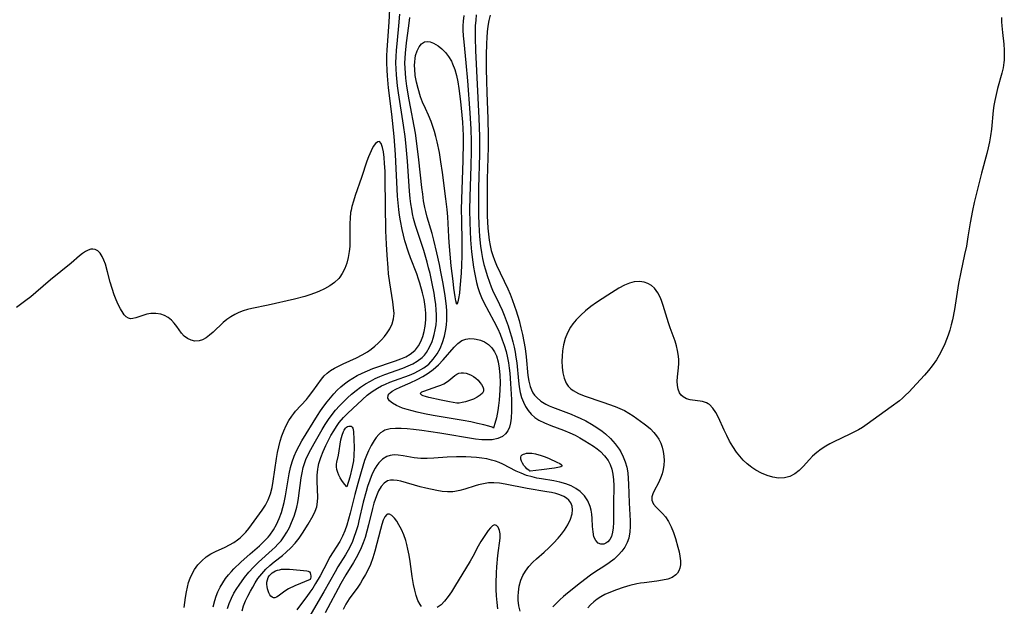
# Model space of a CAD drawing. Header units: inches. Extents: x 1073367 to 1082519, y 1569854 to 1574957.
# Tile 379 of 565: x 1080689 to 1080958, y 1572205 to 1572365. Entities that reach past the tile are written whole.
import ezdxf

# ---------------------------------------------------------------- set-up
doc = ezdxf.new("R2010")
doc.units = ezdxf.units.IN
doc.header["$MEASUREMENT"] = 0
doc.layers.add('CGG_CurvaNivelLidar_v1', color=7, linetype='Continuous', lineweight=30, true_color=0x008008)

msp = doc.modelspace()

# ---------------------------------------------------------------- linework, layer by layer
at = {"layer": 'CGG_CurvaNivelLidar_v1'}
for points in [[(1080742.062, 1572205.181, 74), (1080742.5166, 1572206.9471, 74), (1080742.8935, 1572208.1267, 74), (1080743.3386, 1572209.2742, 74), (1080743.9522, 1572210.5462, 74), (1080744.6667, 1572211.7657, 74), (1080745.4711, 1572212.9317, 74), (1080746.2414, 1572213.905, 74), (1080747.0669, 1572214.8356, 74), (1080747.7395, 1572215.5301, 74), (1080749.6506, 1572217.382, 74), (1080752.1612, 1572219.6689, 74), (1080754.7082, 1572221.8537, 74), (1080755.9255, 1572222.975, 74), (1080757.0514, 1572224.1644, 74), (1080757.531, 1572224.7514, 74), (1080758.505, 1572226.1662, 74), (1080759.3446, 1572227.6792, 74), (1080760.0681, 1572229.2685, 74), (1080760.6859, 1572230.9173, 74), (1080761.1103, 1572232.2869, 74), (1080761.465, 1572233.6828, 74), (1080761.8095, 1572235.4333, 74), (1080762.7581, 1572241.4579, 74), (1080763.1415, 1572243.24, 74), (1080763.5794, 1572244.7726, 74), (1080764.1167, 1572246.2705, 74), (1080764.7538, 1572247.7273, 74), (1080765.4836, 1572249.13, 74), (1080766.2839, 1572250.5015, 74), (1080770.5486, 1572257.3778, 74), (1080771.3736, 1572258.6622, 74), (1080772.2353, 1572259.9173, 74), (1080773.115, 1572261.0906, 74), (1080774.0381, 1572262.2238, 74), (1080774.999, 1572263.3161, 74), (1080775.8989, 1572264.2625, 74), (1080776.8429, 1572265.1575, 74), (1080777.8606, 1572266.0019, 74), (1080778.9296, 1572266.7864, 74), (1080780.1328, 1572267.576, 74), (1080781.3804, 1572268.3012, 74), (1080782.6711, 1572268.9542, 74), (1080784.144, 1572269.5876, 74), (1080785.6502, 1572270.1571, 74), (1080791.7916, 1572272.2517, 74), (1080793.2225, 1572272.8019, 74), (1080794.5732, 1572273.4183, 74), (1080795.8118, 1572274.1335, 74), (1080797.0514, 1572275.1335, 74), (1080797.2233, 1572275.3117, 74), (1080798.0435, 1572276.3734, 74), (1080798.7002, 1572277.5723, 74), (1080799.2167, 1572278.8772, 74), (1080799.6071, 1572280.2628, 74), (1080799.8776, 1572281.7089, 74), (1080800.0373, 1572283.4421, 74), (1080800.0212, 1572285.2593, 74), (1080799.8543, 1572287.1096, 74), (1080799.5669, 1572288.9726, 74), (1080799.1774, 1572290.8365, 74), (1080798.4664, 1572293.4532, 74), (1080798.0924, 1572294.5941, 74), (1080797.5676, 1572296.0329, 74), (1080795.8954, 1572300.3263, 74), (1080795.3342, 1572301.917, 74), (1080794.367, 1572305.0363, 74), (1080793.9567, 1572306.5597, 74), (1080793.5914, 1572308.0929, 74), (1080793.1206, 1572310.4767, 74), (1080792.8747, 1572311.9935, 74), (1080792.6712, 1572313.5168, 74), (1080792.4846, 1572315.35, 74), (1080792.3465, 1572317.1896, 74), (1080791.7829, 1572328.5217, 74), (1080791.421, 1572333.471, 74), (1080790.797, 1572339.5037, 74), (1080789.9184, 1572346.7599, 74), (1080789.5924, 1572349.9805, 74), (1080789.4806, 1572351.5908, 74), (1080789.4152, 1572353.5234, 74), (1080789.4405, 1572355.4726, 74), (1080789.5158, 1572357.0852, 74), (1080790.0981, 1572364.6338, 74), (1080790.557, 1572373.5711, 74)], [(1080745.9402, 1572204.7386, 73.5), (1080746.4138, 1572206.1513, 73.5), (1080747.0278, 1572207.538, 73.5), (1080747.7498, 1572208.8844, 73.5), (1080748.5531, 1572210.1973, 73.5), (1080749.1492, 1572211.0958, 73.5), (1080750.6303, 1572213.1602, 73.5), (1080751.8227, 1572214.6266, 73.5), (1080753.0982, 1572216.0335, 73.5), (1080754.4421, 1572217.3786, 73.5), (1080758.1511, 1572220.7266, 73.5), (1080758.948, 1572221.4736, 73.5), (1080759.7107, 1572222.2464, 73.5), (1080760.5735, 1572223.2381, 73.5), (1080761.36, 1572224.2902, 73.5), (1080762.1535, 1572225.5473, 73.5), (1080762.8559, 1572226.865, 73.5), (1080763.4775, 1572228.2312, 73.5), (1080764.1227, 1572229.9145, 73.5), (1080764.5199, 1572231.1435, 73.5), (1080764.8629, 1572232.3912, 73.5), (1080765.1484, 1572233.655, 73.5), (1080765.3609, 1572234.8412, 73.5), (1080766.0747, 1572240.366, 73.5), (1080766.3157, 1572241.7789, 73.5), (1080766.6329, 1572243.1696, 73.5), (1080766.9607, 1572244.2711, 73.5), (1080767.3545, 1572245.35, 73.5), (1080767.9707, 1572246.7427, 73.5), (1080768.6664, 1572248.1083, 73.5), (1080769.5725, 1572249.7479, 73.5), (1080771.7841, 1572253.5595, 73.5), (1080772.6408, 1572254.9397, 73.5), (1080773.5409, 1572256.2924, 73.5), (1080774.4932, 1572257.6064, 73.5), (1080775.4711, 1572258.8303, 73.5), (1080776.5004, 1572260.0074, 73.5), (1080777.5752, 1572261.1365, 73.5), (1080778.6924, 1572262.2138, 73.5), (1080779.8277, 1572263.2229, 73.5), (1080781.0329, 1572264.2045, 73.5), (1080782.2886, 1572265.1293, 73.5), (1080783.5929, 1572265.9904, 73.5), (1080784.9467, 1572266.7776, 73.5), (1080786.2235, 1572267.423, 73.5), (1080787.533, 1572268.0079, 73.5), (1080788.8654, 1572268.5423, 73.5), (1080793.7803, 1572270.3065, 73.5), (1080795.2083, 1572270.8808, 73.5), (1080796.5143, 1572271.4968, 73.5), (1080797.732, 1572272.2075, 73.5), (1080799.0322, 1572273.2227, 73.5), (1080799.6545, 1572273.8595, 73.5), (1080800.2125, 1572274.5526, 73.5), (1080801.0835, 1572275.9727, 73.5), (1080801.767, 1572277.5275, 73.5), (1080802.0872, 1572278.4718, 73.5), (1080802.3575, 1572279.4432, 73.5), (1080802.6369, 1572280.7366, 73.5), (1080802.8339, 1572282.0594, 73.5), (1080802.9426, 1572283.405, 73.5), (1080802.9578, 1572284.8014, 73.5), (1080802.8912, 1572286.2114, 73.5), (1080802.76, 1572287.6312, 73.5), (1080802.5305, 1572289.3843, 73.5), (1080802.3187, 1572290.7035, 73.5), (1080801.8169, 1572293.3439, 73.5), (1080801.2084, 1572296.0657, 73.5), (1080800.8105, 1572297.643, 73.5), (1080800.3851, 1572299.2132, 73.5), (1080799.4717, 1572302.3304, 73.5), (1080797.2606, 1572309.1954, 73.5), (1080796.7332, 1572311.0979, 73.5), (1080796.4441, 1572312.3484, 73.5), (1080796.2005, 1572313.6082, 73.5), (1080795.971, 1572315.0907, 73.5), (1080795.7893, 1572316.5822, 73.5), (1080795.6065, 1572318.5058, 73.5), (1080795.0267, 1572326.7516, 73.5), (1080794.5807, 1572331.69, 73.5), (1080794.3822, 1572333.4615, 73.5), (1080793.9731, 1572336.5354, 73.5), (1080792.6389, 1572345.3821, 73.5), (1080792.3802, 1572347.2733, 73.5), (1080792.0608, 1572350.234, 73.5), (1080791.9495, 1572351.8735, 73.5), (1080791.9052, 1572353.5126, 73.5), (1080791.9443, 1572355.2288, 73.5), (1080792.0508, 1572356.9458, 73.5), (1080792.304, 1572359.6888, 73.5), (1080792.7211, 1572363.6176, 73.5), (1080792.9822, 1572366.8632, 73.5)], [(1080810.384, 1572366.4422, 73), (1080810.2483, 1572364.9032, 73), (1080810.1933, 1572363.6156, 73), (1080810.1932, 1572362.4897, 73), (1080810.2595, 1572360.9022, 73), (1080810.3817, 1572359.3131, 73), (1080810.9625, 1572353.5329, 73), (1080811.3917, 1572348.6755, 73), (1080812.0616, 1572339.9054, 73), (1080812.3253, 1572335.4555, 73), (1080812.4119, 1572332.1486, 73), (1080812.4054, 1572329.4459, 73), (1080812.3206, 1572325.4854, 73), (1080812.0494, 1572316.9785, 73), (1080811.9992, 1572313.4721, 73), (1080812.0466, 1572309.9668, 73), (1080812.2579, 1572305.3134, 73), (1080812.5214, 1572302.0508, 73), (1080812.8513, 1572299.1993, 73), (1080813.0545, 1572297.7875, 73), (1080813.2941, 1572296.3973, 73), (1080813.5749, 1572295.0195, 73), (1080813.8992, 1572293.6567, 73), (1080814.2846, 1572292.2693, 73), (1080814.7307, 1572290.9061, 73), (1080815.2501, 1572289.573, 73), (1080815.9088, 1572288.1551, 73), (1080818.61, 1572283.1221, 73), (1080819.6512, 1572280.9807, 73), (1080820.2927, 1572279.5269, 73), (1080820.8846, 1572278.0504, 73), (1080821.4162, 1572276.5506, 73), (1080821.9214, 1572274.8593, 73), (1080822.3308, 1572273.1413, 73), (1080822.5879, 1572271.7391, 73), (1080822.7913, 1572270.3253, 73), (1080822.954, 1572268.904, 73), (1080823.1865, 1572266.1282, 73), (1080823.4077, 1572261.6956, 73), (1080823.4432, 1572260.1716, 73), (1080823.4375, 1572258.69, 73), (1080823.3324, 1572256.684, 73), (1080823.1556, 1572255.3862, 73), (1080822.8398, 1572254.193, 73), (1080822.3839, 1572253.2051, 73), (1080821.7679, 1572252.3577, 73), (1080820.9925, 1572251.6824, 73), (1080819.6855, 1572251.0749, 73), (1080818.155, 1572250.769, 73), (1080816.7771, 1572250.6955, 73), (1080815.3219, 1572250.7518, 73), (1080813.6184, 1572250.9396, 73), (1080803.8904, 1572252.5127, 73), (1080798.9486, 1572253.2546, 73), (1080796.6693, 1572253.5508, 73), (1080794.9778, 1572253.723, 73), (1080793.3464, 1572253.825, 73), (1080791.7979, 1572253.8303, 73), (1080790.3614, 1572253.7043, 73), (1080789.6088, 1572253.5568, 73), (1080788.9236, 1572253.3425, 73), (1080788.2991, 1572253.0436, 73), (1080787.7391, 1572252.6489, 73), (1080787.2241, 1572252.1675, 73), (1080786.5624, 1572251.3969, 73), (1080785.9347, 1572250.5165, 73), (1080785.142, 1572249.1976, 73), (1080784.4189, 1572247.7481, 73), (1080783.8758, 1572246.4457, 73), (1080783.3796, 1572245.0838, 73), (1080782.3971, 1572241.9917, 73), (1080781.4957, 1572238.8098, 73), (1080780.7205, 1572235.8569, 73), (1080779.4421, 1572230.6994, 73), (1080779.0098, 1572229.0718, 73), (1080778.5342, 1572227.4788, 73), (1080777.9922, 1572225.9333, 73), (1080777.3568, 1572224.4508, 73), (1080776.6165, 1572223.0611, 73), (1080773.8366, 1572218.6399, 73), (1080773.2154, 1572217.4954, 73), (1080771.2095, 1572213.614, 73), (1080770.0105, 1572211.5189, 73), (1080769.2598, 1572210.3305, 73), (1080768.4699, 1572209.1662, 73), (1080767.6439, 1572208.0297, 73), (1080765.9063, 1572205.7787, 73), (1080764.9123, 1572204.4088, 73)], [(1080813.8278, 1572366.6526, 73.5), (1080813.6513, 1572365.1455, 73.5), (1080813.532, 1572363.6317, 73.5), (1080813.4718, 1572361.9966, 73.5), (1080813.4674, 1572360.3568, 73.5), (1080813.5696, 1572356.8722, 73.5), (1080814.5559, 1572338.4525, 73.5), (1080814.7271, 1572333.5012, 73.5), (1080814.7387, 1572331.7034, 73.5), (1080814.7008, 1572328.5628, 73.5), (1080814.4524, 1572319.4548, 73.5), (1080814.3928, 1572316.1633, 73.5), (1080814.3979, 1572312.1306, 73.5), (1080814.4756, 1572309.4491, 73.5), (1080814.6702, 1572306.1764, 73.5), (1080814.943, 1572303.5394, 73.5), (1080815.1952, 1572301.8365, 73.5), (1080815.5153, 1572300.149, 73.5), (1080815.8789, 1572298.5954, 73.5), (1080816.2982, 1572297.0581, 73.5), (1080816.7648, 1572295.5373, 73.5), (1080817.3861, 1572293.7331, 73.5), (1080817.8848, 1572292.4571, 73.5), (1080818.2809, 1572291.5418, 73.5), (1080820.1358, 1572287.6246, 73.5), (1080820.8332, 1572286.1029, 73.5), (1080821.4284, 1572284.6964, 73.5), (1080822.5169, 1572281.7993, 73.5), (1080823.0084, 1572280.3126, 73.5), (1080823.4539, 1572278.8117, 73.5), (1080823.8134, 1572277.4414, 73.5), (1080824.135, 1572276.0516, 73.5), (1080824.4137, 1572274.6547, 73.5), (1080824.6448, 1572273.2521, 73.5), (1080824.8334, 1572271.78, 73.5), (1080825.3027, 1572266.8323, 73.5), (1080825.5094, 1572265.2362, 73.5), (1080825.7975, 1572263.683, 73.5), (1080826.1672, 1572262.2915, 73.5), (1080826.6582, 1572260.9689, 73.5), (1080827.2561, 1572259.791, 73.5), (1080827.9781, 1572258.7032, 73.5), (1080828.8202, 1572257.719, 73.5), (1080829.784, 1572256.8565, 73.5), (1080830.8446, 1572256.1434, 73.5), (1080832.4168, 1572255.3487, 73.5), (1080834.1032, 1572254.6713, 73.5), (1080837.6277, 1572253.3861, 73.5), (1080839.3678, 1572252.6546, 73.5), (1080840.7447, 1572251.9885, 73.5), (1080842.0932, 1572251.2695, 73.5), (1080843.4112, 1572250.511, 73.5), (1080845.7451, 1572249.0405, 73.5), (1080846.7485, 1572248.3238, 73.5), (1080847.6852, 1572247.5536, 73.5), (1080848.812, 1572246.3966, 73.5), (1080849.7453, 1572245.104, 73.5), (1080850.3289, 1572243.9747, 73.5), (1080850.7632, 1572242.7716, 73.5), (1080851.0775, 1572241.3463, 73.5), (1080851.2439, 1572239.8635, 73.5), (1080851.3035, 1572238.2874, 73.5), (1080851.2181, 1572233.188, 73.5), (1080851.2094, 1572228.169, 73.5), (1080851.131, 1572226.7807, 73.5), (1080850.963, 1572225.5284, 73.5), (1080850.66, 1572224.4218, 73.5), (1080850.2475, 1572223.5959, 73.5), (1080849.7155, 1572222.9474, 73.5), (1080849.1564, 1572222.5401, 73.5), (1080848.5526, 1572222.3165, 73.5), (1080847.7927, 1572222.3113, 73.5), (1080847.0824, 1572222.6026, 73.5), (1080846.392, 1572223.3101, 73.5), (1080845.9101, 1572224.3308, 73.5), (1080845.6521, 1572225.6283, 73.5), (1080845.5432, 1572227.0959, 73.5), (1080845.4307, 1572229.3047, 73.5), (1080845.3261, 1572230.4321, 73.5), (1080845.1534, 1572231.5254, 73.5), (1080844.8754, 1572232.5903, 73.5), (1080844.213, 1572234.089, 73.5), (1080843.2795, 1572235.4548, 73.5), (1080842.1061, 1572236.6478, 73.5), (1080840.9417, 1572237.4928, 73.5), (1080839.6499, 1572238.1897, 73.5), (1080838.2588, 1572238.7434, 73.5), (1080836.6374, 1572239.1969, 73.5), (1080834.9544, 1572239.5358, 73.5), (1080831.5595, 1572240.0926, 73.5), (1080830.311, 1572240.3286, 73.5), (1080829.0747, 1572240.6116, 73.5), (1080827.5434, 1572241.0592, 73.5), (1080826.0549, 1572241.6093, 73.5), (1080824.7005, 1572242.2131, 73.5), (1080821.0705, 1572244.0608, 73.5), (1080820.0333, 1572244.534, 73.5), (1080819.0183, 1572244.9136, 73.5), (1080817.9698, 1572245.2293, 73.5), (1080816.6488, 1572245.5382, 73.5), (1080815.2951, 1572245.7691, 73.5), (1080813.866, 1572245.9337, 73.5), (1080812.4176, 1572246.0383, 73.5), (1080810.9567, 1572246.099, 73.5), (1080808.4584, 1572246.1191, 73.5), (1080805.8509, 1572245.9998, 73.5), (1080802.2346, 1572245.7013, 73.5), (1080800.4678, 1572245.6109, 73.5), (1080798.7385, 1572245.6391, 73.5), (1080796.9239, 1572245.8494, 73.5), (1080793.9148, 1572246.3899, 73.5), (1080792.4804, 1572246.5746, 73.5), (1080791.3987, 1572246.6052, 73.5), (1080790.3683, 1572246.4982, 73.5), (1080789.4072, 1572246.2173, 73.5), (1080788.2273, 1572245.5053, 73.5), (1080787.2084, 1572244.4714, 73.5), (1080786.6969, 1572243.7623, 73.5), (1080786.2285, 1572242.9834, 73.5), (1080785.4637, 1572241.4297, 73.5), (1080784.7849, 1572239.7403, 73.5), (1080784.2002, 1572238.0385, 73.5), (1080783.7684, 1572236.6247, 73.5), (1080782.9935, 1572233.7181, 73.5), (1080781.8145, 1572228.6472, 73.5), (1080781.4792, 1572227.3243, 73.5), (1080781.0124, 1572225.6855, 73.5), (1080780.47, 1572224.0826, 73.5), (1080780.0452, 1572223.022, 73.5), (1080779.5707, 1572221.9863, 73.5), (1080778.8731, 1572220.6632, 73.5), (1080778.1143, 1572219.3724, 73.5), (1080776.0643, 1572216.0695, 73.5), (1080775.2978, 1572214.7428, 73.5), (1080772.2892, 1572209.3304, 73.5), (1080768.195, 1572202.2862, 73.5)], [(1080817.5638, 1572366.5864, 74), (1080817.2432, 1572365.0517, 74), (1080817.0093, 1572363.5834, 74), (1080816.8248, 1572361.979, 74), (1080816.6933, 1572360.4176, 74), (1080816.5973, 1572358.8437, 74), (1080816.4987, 1572355.6721, 74), (1080816.5151, 1572351.8165, 74), (1080816.5784, 1572348.5939, 74), (1080816.6715, 1572345.3723, 74), (1080816.9447, 1572338.3374, 74), (1080817.0574, 1572333.5107, 74), (1080817.0429, 1572330.5197, 74), (1080816.8277, 1572321.8295, 74), (1080816.7726, 1572318.484, 74), (1080816.7613, 1572315.1447, 74), (1080816.8211, 1572311.8144, 74), (1080816.9959, 1572308.4949, 74), (1080817.1456, 1572306.8517, 74), (1080817.3532, 1572305.2245, 74), (1080817.6207, 1572303.6908, 74), (1080817.9197, 1572302.3785, 74), (1080818.3051, 1572301.0293, 74), (1080818.7617, 1572299.7066, 74), (1080819.2868, 1572298.4131, 74), (1080822.3795, 1572291.8964, 74), (1080823.015, 1572290.4521, 74), (1080823.6105, 1572288.987, 74), (1080824.2469, 1572287.2315, 74), (1080824.6792, 1572285.9362, 74), (1080825.4744, 1572283.3156, 74), (1080826.0082, 1572281.3073, 74), (1080826.437, 1572279.426, 74), (1080826.8035, 1572277.5358, 74), (1080827.1114, 1572275.6444, 74), (1080827.4077, 1572273.3462, 74), (1080827.9141, 1572268.2467, 74), (1080828.1581, 1572266.7395, 74), (1080828.5172, 1572265.3135, 74), (1080828.8593, 1572264.3904, 74), (1080829.2633, 1572263.5871, 74), (1080829.7328, 1572262.882, 74), (1080830.2856, 1572262.241, 74), (1080831.449, 1572261.2712, 74), (1080832.8037, 1572260.4591, 74), (1080833.7016, 1572260.018, 74), (1080834.6408, 1572259.6078, 74), (1080839.6663, 1572257.7104, 74), (1080840.8987, 1572257.212, 74), (1080842.119, 1572256.674, 74), (1080843.6904, 1572255.8943, 74), (1080845.2187, 1572255.036, 74), (1080846.6952, 1572254.1034, 74), (1080848.1074, 1572253.0956, 74), (1080849.0388, 1572252.3514, 74), (1080850.449, 1572251.0714, 74), (1080851.7212, 1572249.6903, 74), (1080852.8158, 1572248.1958, 74), (1080853.235, 1572247.4882, 74), (1080853.8976, 1572246.1386, 74), (1080854.4309, 1572244.7273, 74), (1080854.8301, 1572243.2651, 74), (1080855.0979, 1572241.7278, 74), (1080855.2587, 1572240.1577, 74), (1080855.3467, 1572238.6449, 74), (1080855.4815, 1572233.5503, 74), (1080855.7486, 1572228.6069, 74), (1080855.7659, 1572227.0976, 74), (1080855.6787, 1572225.6293, 74), (1080855.3696, 1572223.9616, 74), (1080854.9188, 1572222.7046, 74), (1080854.2992, 1572221.5133, 74), (1080853.5329, 1572220.3931, 74), (1080852.6252, 1572219.3431, 74), (1080851.3871, 1572218.2066, 74), (1080850.0234, 1572217.1722, 74), (1080848.5785, 1572216.2147, 74), (1080846.3911, 1572214.8543, 74), (1080844.9624, 1572213.8734, 74), (1080842.2156, 1572211.7835, 74), (1080838.689, 1572208.9436, 74), (1080837.6064, 1572208.0263, 74), (1080836.5687, 1572207.0947, 74), (1080835.5946, 1572206.1421, 74), (1080834.7266, 1572205.1998, 74)], [(1080749.9899, 1572204.1145, 73), (1080750.3892, 1572205.4705, 73), (1080750.9254, 1572206.803, 73), (1080751.5537, 1572208.1208, 73), (1080752.2357, 1572209.4317, 73), (1080752.8743, 1572210.6067, 73), (1080753.5512, 1572211.7651, 73), (1080754.2912, 1572212.8898, 73), (1080755.32, 1572214.2095, 73), (1080756.4663, 1572215.4466, 73), (1080757.5593, 1572216.4676, 73), (1080758.7062, 1572217.4362, 73), (1080760.935, 1572219.2091, 73), (1080762.0194, 1572220.1249, 73), (1080763.2631, 1572221.3116, 73), (1080764.4194, 1572222.5736, 73), (1080765.4822, 1572223.897, 73), (1080766.4358, 1572225.2504, 73), (1080767.9758, 1572227.7241, 73), (1080769.3394, 1572230.0813, 73), (1080769.8971, 1572231.249, 73), (1080770.301, 1572232.5053, 73), (1080770.5269, 1572233.8213, 73), (1080770.5852, 1572235.0017, 73), (1080770.4322, 1572239.468, 73), (1080770.4434, 1572241.1228, 73), (1080770.5857, 1572242.7696, 73), (1080770.6617, 1572243.2458, 73), (1080770.9011, 1572244.3125, 73), (1080771.4281, 1572245.9442, 73), (1080772.0899, 1572247.5591, 73), (1080772.8326, 1572249.1678, 73), (1080774.1997, 1572251.8845, 73), (1080774.9521, 1572253.2075, 73), (1080775.683, 1572254.3563, 73), (1080776.4711, 1572255.458, 73), (1080777.5725, 1572256.7944, 73), (1080778.7568, 1572258.0305, 73), (1080784.104, 1572262.9003, 73), (1080785.4567, 1572263.9403, 73), (1080786.9179, 1572264.8712, 73), (1080787.9745, 1572265.4359, 73), (1080789.0704, 1572265.9475, 73), (1080790.2637, 1572266.4403, 73), (1080791.4801, 1572266.8981, 73), (1080795.5826, 1572268.3865, 73), (1080796.8578, 1572268.9181, 73), (1080798.0866, 1572269.513, 73), (1080799.5365, 1572270.3802, 73), (1080800.8544, 1572271.399, 73), (1080802.1057, 1572272.695, 73), (1080803.1558, 1572274.1626, 73), (1080803.9494, 1572275.6609, 73), (1080804.5889, 1572277.2559, 73), (1080805.1215, 1572279.0244, 73), (1080805.5089, 1572280.8501, 73), (1080805.6843, 1572282.1097, 73), (1080805.7834, 1572283.3842, 73), (1080805.8033, 1572284.5951, 73), (1080805.762, 1572285.814, 73), (1080805.6557, 1572287.2053, 73), (1080805.3097, 1572290.0035, 73), (1080804.7564, 1572293.3972, 73), (1080804.1748, 1572296.5742, 73), (1080803.7793, 1572298.5894, 73), (1080803.0966, 1572301.7785, 73), (1080802.2766, 1572305.1805, 73), (1080801.7873, 1572306.9821, 73), (1080800.4462, 1572311.4784, 73), (1080800.0465, 1572312.9833, 73), (1080799.7903, 1572314.113, 73), (1080799.4626, 1572315.9023, 73), (1080799.2034, 1572317.7078, 73), (1080798.9892, 1572319.5251, 73), (1080798.1946, 1572327.0612, 73), (1080797.7308, 1572330.8622, 73), (1080797.2129, 1572334.3413, 73), (1080795.5152, 1572343.4994, 73), (1080794.9121, 1572347.1671, 73), (1080794.6264, 1572349.3414, 73), (1080794.4915, 1572350.7281, 73), (1080794.4049, 1572352.1146, 73), (1080794.3777, 1572353.5005, 73), (1080794.4169, 1572354.8585, 73), (1080794.5115, 1572356.2158, 73), (1080794.8264, 1572358.9941, 73), (1080795.4402, 1572363.6324, 73), (1080795.6736, 1572365.9153, 73)], [(1080957.0451, 1572365.8759, 74.5), (1080957.0685, 1572364.7338, 74.5), (1080957.1284, 1572363.5953, 74.5), (1080957.2885, 1572361.8319, 74.5), (1080957.6344, 1572358.635, 74.5), (1080957.7548, 1572357.0437, 74.5), (1080957.7903, 1572355.6607, 74.5), (1080957.7379, 1572354.2842, 74.5), (1080957.6802, 1572353.6696, 74.5), (1080957.4414, 1572352.1397, 74.5), (1080957.1219, 1572350.7328, 74.5), (1080955.937, 1572346.5154, 74.5), (1080955.5309, 1572344.9195, 74.5), (1080955.1903, 1572343.3032, 74.5), (1080954.9678, 1572341.9439, 74.5), (1080954.7915, 1572340.5742, 74.5), (1080954.2909, 1572335.4689, 74.5), (1080954.0402, 1572333.6045, 74.5), (1080953.7521, 1572331.9905, 74.5), (1080953.4068, 1572330.3826, 74.5), (1080953.0177, 1572328.78, 74.5), (1080951.5855, 1572323.4322, 74.5), (1080950.0154, 1572317.2807, 74.5), (1080949.5691, 1572315.4303, 74.5), (1080949.1062, 1572313.3052, 74.5), (1080948.5019, 1572309.9362, 74.5), (1080947.8872, 1572306.1052, 74.5), (1080947.448, 1572303.5819, 74.5), (1080946.9717, 1572301.2686, 74.5), (1080945.9126, 1572296.4772, 74.5), (1080945.3421, 1572293.3694, 74.5), (1080944.1847, 1572286.2417, 74.5), (1080943.644, 1572283.504, 74.5), (1080943.2993, 1572282.0761, 74.5), (1080942.907, 1572280.6643, 74.5), (1080942.464, 1572279.2717, 74.5), (1080942.0309, 1572278.0695, 74.5), (1080941.5568, 1572276.8864, 74.5), (1080940.8574, 1572275.3377, 74.5), (1080940.0722, 1572273.837, 74.5), (1080939.2738, 1572272.527, 74.5), (1080938.1461, 1572270.9371, 74.5), (1080937.1081, 1572269.6439, 74.5), (1080936.0222, 1572268.384, 74.5), (1080933.8632, 1572265.976, 74.5), (1080931.7138, 1572263.6992, 74.5), (1080930.8688, 1572262.8773, 74.5), (1080929.9969, 1572262.0852, 74.5), (1080929.1788, 1572261.3952, 74.5), (1080926.9622, 1572259.6981, 74.5), (1080920.3944, 1572254.968, 74.5), (1080919.1055, 1572254.1233, 74.5), (1080918.0128, 1572253.4751, 74.5), (1080917.1237, 1572252.9944, 74.5), (1080915.6792, 1572252.2755, 74.5), (1080911.3216, 1572250.2152, 74.5), (1080910.2252, 1572249.6401, 74.5), (1080909.1608, 1572249.0244, 74.5), (1080907.8746, 1572248.1742, 74.5), (1080906.6625, 1572247.2479, 74.5), (1080905.5344, 1572246.2521, 74.5), (1080904.628, 1572245.341, 74.5), (1080902.9232, 1572243.5031, 74.5), (1080901.824, 1572242.4129, 74.5), (1080900.6557, 1572241.4867, 74.5), (1080899.2996, 1572240.7717, 74.5), (1080897.8377, 1572240.3734, 74.5), (1080896.2635, 1572240.3224, 74.5), (1080894.6448, 1572240.5754, 74.5), (1080893.0924, 1572241.0417, 74.5), (1080891.5518, 1572241.6881, 74.5), (1080890.0479, 1572242.4905, 74.5), (1080888.9923, 1572243.1666, 74.5), (1080888.4503, 1572243.5581, 74.5), (1080887.6512, 1572244.209, 74.5), (1080886.6296, 1572245.1854, 74.5), (1080885.6763, 1572246.2502, 74.5), (1080884.7878, 1572247.3856, 74.5), (1080883.7299, 1572248.9447, 74.5), (1080882.8729, 1572250.3993, 74.5), (1080882.0929, 1572251.8835, 74.5), (1080881.3856, 1572253.3749, 74.5), (1080879.8411, 1572256.8292, 74.5), (1080879.1041, 1572258.2141, 74.5), (1080878.2953, 1572259.4082, 74.5), (1080877.3798, 1572260.3376, 74.5), (1080877.0229, 1572260.5864, 74.5), (1080876.5622, 1572260.8269, 74.5), (1080875.5215, 1572261.1482, 74.5), (1080872.1633, 1572261.6077, 74.5), (1080871.1252, 1572261.9219, 74.5), (1080870.2138, 1572262.4307, 74.5), (1080869.6863, 1572262.9241, 74.5), (1080869.2694, 1572263.5238, 74.5), (1080868.8722, 1572264.547, 74.5), (1080868.6808, 1572265.5762, 74.5), (1080868.6282, 1572266.7199, 74.5), (1080868.6859, 1572267.9229, 74.5), (1080868.954, 1572270.3309, 74.5), (1080869.0498, 1572271.5274, 74.5), (1080869.0498, 1572272.5504, 74.5), (1080868.9707, 1572273.5933, 74.5), (1080868.7195, 1572275.1168, 74.5), (1080868.4001, 1572276.359, 74.5), (1080868.0025, 1572277.6009, 74.5), (1080866.6508, 1572281.3249, 74.5), (1080866.2177, 1572282.6565, 74.5), (1080864.7946, 1572287.4029, 74.5), (1080864.4378, 1572288.4482, 74.5), (1080864.0441, 1572289.4455, 74.5), (1080863.3187, 1572290.8658, 74.5), (1080862.4117, 1572292.064, 74.5), (1080861.5775, 1572292.7817, 74.5), (1080860.6373, 1572293.3293, 74.5), (1080859.6193, 1572293.7062, 74.5), (1080858.3021, 1572293.9158, 74.5), (1080856.8738, 1572293.8048, 74.5), (1080855.5668, 1572293.4555, 74.5), (1080854.2551, 1572292.9154, 74.5), (1080852.7117, 1572292.086, 74.5), (1080849.7045, 1572290.2306, 74.5), (1080846.6112, 1572288.2172, 74.5), (1080845.0271, 1572287.0752, 74.5), (1080843.6165, 1572285.9314, 74.5), (1080842.2951, 1572284.7194, 74.5), (1080841.0844, 1572283.4446, 74.5), (1080840.1877, 1572282.3476, 74.5), (1080839.5345, 1572281.4199, 74.5), (1080838.7227, 1572279.9289, 74.5), (1080838.0944, 1572278.3354, 74.5), (1080837.631, 1572276.6742, 74.5), (1080837.3279, 1572274.9754, 74.5), (1080837.194, 1572273.5116, 74.5), (1080837.1543, 1572272.2104, 74.5), (1080837.2213, 1572270.5698, 74.5), (1080837.4296, 1572268.9929, 74.5), (1080837.7966, 1572267.5171, 74.5), (1080838.3535, 1572266.1871, 74.5), (1080838.8913, 1572265.3621, 74.5), (1080839.6116, 1572264.6212, 74.5), (1080840.2295, 1572264.1507, 74.5), (1080841.6447, 1572263.3554, 74.5), (1080843.2394, 1572262.6934, 74.5), (1080848.2779, 1572261.0092, 74.5), (1080851.7095, 1572259.7925, 74.5), (1080852.987, 1572259.2874, 74.5), (1080854.2176, 1572258.725, 74.5), (1080855.452, 1572258.0395, 74.5), (1080856.6294, 1572257.2826, 74.5), (1080859.6184, 1572255.1382, 74.5), (1080860.347, 1572254.5732, 74.5), (1080861.3203, 1572253.71, 74.5), (1080862.2166, 1572252.7664, 74.5), (1080862.9418, 1572251.8543, 74.5), (1080863.5752, 1572250.8854, 74.5), (1080864.0983, 1572249.8616, 74.5), (1080864.517, 1572248.7177, 74.5), (1080864.8069, 1572247.5326, 74.5), (1080864.9837, 1572246.3256, 74.5), (1080865.0539, 1572245.086, 74.5), (1080864.9966, 1572243.8571, 74.5), (1080864.7946, 1572242.6396, 74.5), (1080864.4747, 1572241.4587, 74.5), (1080864.0702, 1572240.3263, 74.5), (1080863.482, 1572239.0039, 74.5), (1080862.3132, 1572236.8586, 74.5), (1080861.928, 1572235.9993, 74.5), (1080861.7054, 1572235.1594, 74.5), (1080861.7099, 1572234.3067, 74.5), (1080861.8221, 1572233.8617, 74.5), (1080862.1811, 1572233.1515, 74.5), (1080862.8513, 1572232.3379, 74.5), (1080864.5628, 1572230.6922, 74.5), (1080865.4177, 1572229.7261, 74.5), (1080866.246, 1572228.4556, 74.5), (1080866.9571, 1572227.0145, 74.5), (1080867.5777, 1572225.4586, 74.5), (1080868.1268, 1572223.8366, 74.5), (1080868.7948, 1572221.5087, 74.5), (1080869.1038, 1572220.2318, 74.5), (1080869.3417, 1572218.9847, 74.5), (1080869.4762, 1572217.7836, 74.5), (1080869.469, 1572216.6475, 74.5), (1080869.3264, 1572215.7745, 74.5), (1080869.0399, 1572214.9796, 74.5), (1080868.6897, 1572214.4041, 74.5), (1080868.2378, 1572213.9023, 74.5), (1080867.245, 1572213.2272, 74.5), (1080866.0282, 1572212.7687, 74.5), (1080864.5833, 1572212.4424, 74.5), (1080863.0079, 1572212.2048, 74.5), (1080859.63, 1572211.7853, 74.5), (1080858.615, 1572211.6307, 74.5), (1080857.5808, 1572211.438, 74.5), (1080855.7132, 1572210.9959, 74.5), (1080853.8666, 1572210.4583, 74.5), (1080852.0573, 1572209.8511, 74.5), (1080850.4395, 1572209.2371, 74.5), (1080848.9067, 1572208.5412, 74.5), (1080847.8109, 1572207.9305, 74.5), (1080846.7931, 1572207.2646, 74.5), (1080845.8596, 1572206.5609, 74.5), (1080844.9504, 1572205.7622, 74.5), (1080844.1918, 1572204.9336, 74.5)], [(1080734.1896, 1572205.0116, 74.5), (1080734.3378, 1572206.3737, 74.5), (1080734.5144, 1572207.7242, 74.5), (1080734.7797, 1572209.3348, 74.5), (1080735.0433, 1572210.592, 74.5), (1080735.366, 1572211.8157, 74.5), (1080735.7626, 1572212.9964, 74.5), (1080736.3042, 1572214.2373, 74.5), (1080736.9641, 1572215.3972, 74.5), (1080737.8993, 1572216.6461, 74.5), (1080738.9693, 1572217.7733, 74.5), (1080740.1515, 1572218.7911, 74.5), (1080741.4305, 1572219.665, 74.5), (1080742.6948, 1572220.331, 74.5), (1080745.3342, 1572221.5058, 74.5), (1080746.5203, 1572222.09, 74.5), (1080747.6658, 1572222.7501, 74.5), (1080748.7036, 1572223.4638, 74.5), (1080749.4205, 1572224.0291, 74.5), (1080750.0992, 1572224.6353, 74.5), (1080750.9807, 1572225.5597, 74.5), (1080751.7924, 1572226.5476, 74.5), (1080755.4583, 1572231.5734, 74.5), (1080756.3593, 1572232.9601, 74.5), (1080757.0949, 1572234.3939, 74.5), (1080757.6837, 1572236.011, 74.5), (1080758.1256, 1572237.7165, 74.5), (1080758.4678, 1572239.4837, 74.5), (1080759.3814, 1572245.6775, 74.5), (1080759.6411, 1572247.2562, 74.5), (1080759.9438, 1572248.8134, 74.5), (1080760.3106, 1572250.3367, 74.5), (1080760.766, 1572251.8118, 74.5), (1080761.3252, 1572253.2255, 74.5), (1080761.9869, 1572254.6331, 74.5), (1080762.7198, 1572255.9754, 74.5), (1080763.5209, 1572257.236, 74.5), (1080764.0267, 1572257.9296, 74.5), (1080764.5364, 1572258.5478, 74.5), (1080767.4985, 1572261.7388, 74.5), (1080768.1065, 1572262.4589, 74.5), (1080769.2929, 1572263.9845, 74.5), (1080771.6143, 1572267.258, 74.5), (1080772.326, 1572268.1585, 74.5), (1080773.1171, 1572268.9636, 74.5), (1080774.0738, 1572269.6833, 74.5), (1080775.14, 1572270.3096, 74.5), (1080777.511, 1572271.4774, 74.5), (1080781.1546, 1572273.1423, 74.5), (1080782.7067, 1572273.8951, 74.5), (1080784.1755, 1572274.7487, 74.5), (1080785.1696, 1572275.464, 74.5), (1080786.1158, 1572276.2377, 74.5), (1080787.0781, 1572277.0905, 74.5), (1080787.9868, 1572277.9905, 74.5), (1080788.8133, 1572278.9457, 74.5), (1080789.5537, 1572279.9479, 74.5), (1080790.2019, 1572280.982, 74.5), (1080790.871, 1572282.3383, 74.5), (1080791.2868, 1572283.7438, 74.5), (1080791.392, 1572285.2095, 74.5), (1080791.2873, 1572286.7538, 74.5), (1080791.0878, 1572288.3543, 74.5), (1080790.2486, 1572293.5553, 74.5), (1080789.9202, 1572295.9751, 74.5), (1080789.7498, 1572297.6538, 74.5), (1080789.4956, 1572301.0577, 74.5), (1080789.3254, 1572304.0695, 74.5), (1080789.1974, 1572307.7399, 74.5), (1080789.0011, 1572321.7235, 74.5), (1080788.9341, 1572323.9637, 74.5), (1080788.8232, 1572326.1317, 74.5), (1080788.692, 1572327.7652, 74.5), (1080788.5118, 1572329.2433, 74.5), (1080788.2671, 1572330.5037, 74.5), (1080787.8685, 1572331.5943, 74.5), (1080787.4036, 1572332.0643, 74.5), (1080786.9346, 1572332.0494, 74.5), (1080786.3235, 1572331.5837, 74.5), (1080785.7223, 1572330.7225, 74.5), (1080785.1358, 1572329.5662, 74.5), (1080784.4524, 1572327.9146, 74.5), (1080784.0091, 1572326.6946, 74.5), (1080782.5275, 1572322.2661, 74.5), (1080780.8001, 1572317.3916, 74.5), (1080780.2967, 1572315.8689, 74.5), (1080779.872, 1572314.3368, 74.5), (1080779.661, 1572313.346, 74.5), (1080779.5564, 1572312.6996, 74.5), (1080779.4051, 1572311.2244, 74.5), (1080779.3435, 1572309.7359, 74.5), (1080779.3499, 1572304.6834, 74.5), (1080779.3015, 1572303.4729, 74.5), (1080779.1784, 1572302.1183, 74.5), (1080778.9141, 1572300.494, 74.5), (1080778.5191, 1572298.9281, 74.5), (1080777.9818, 1572297.4427, 74.5), (1080777.2807, 1572296.0663, 74.5), (1080776.6175, 1572295.1114, 74.5), (1080776.3048, 1572294.7421, 74.5), (1080775.1666, 1572293.6705, 74.5), (1080773.8611, 1572292.7443, 74.5), (1080772.4297, 1572291.9337, 74.5), (1080770.9041, 1572291.217, 74.5), (1080769.7068, 1572290.7309, 74.5), (1080768.4759, 1572290.2908, 74.5), (1080767.1025, 1572289.8632, 74.5), (1080764.2908, 1572289.1285, 74.5), (1080757.0549, 1572287.4673, 74.5), (1080752.641, 1572286.573, 74.5), (1080751.4207, 1572286.2687, 74.5), (1080750.2297, 1572285.9033, 74.5), (1080749.0778, 1572285.4663, 74.5), (1080747.9492, 1572284.9329, 74.5), (1080746.8843, 1572284.3069, 74.5), (1080745.8268, 1572283.5384, 74.5), (1080744.8331, 1572282.6967, 74.5), (1080742.0417, 1572280.0853, 74.5), (1080741.0883, 1572279.2711, 74.5), (1080740.1355, 1572278.5749, 74.5), (1080739.183, 1572278.0421, 74.5), (1080738.231, 1572277.7261, 74.5), (1080737.1133, 1572277.6814, 74.5), (1080736.0335, 1572277.9257, 74.5), (1080735.0304, 1572278.3755, 74.5), (1080734.1313, 1572279.0065, 74.5), (1080733.441, 1572279.7866, 74.5), (1080732.1728, 1572281.61, 74.5), (1080731.4622, 1572282.5525, 74.5), (1080730.6833, 1572283.3952, 74.5), (1080729.7962, 1572284.1176, 74.5), (1080728.8332, 1572284.6539, 74.5), (1080727.789, 1572285.0177, 74.5), (1080726.4441, 1572285.221, 74.5), (1080725.0828, 1572285.1806, 74.5), (1080723.9603, 1572284.9812, 74.5), (1080722.8868, 1572284.6854, 74.5), (1080720.9683, 1572284.0426, 74.5), (1080720.1549, 1572283.8219, 74.5), (1080719.5566, 1572283.7733, 74.5), (1080718.9878, 1572283.8841, 74.5), (1080718.3888, 1572284.2391, 74.5), (1080717.8256, 1572284.8082, 74.5), (1080717.4941, 1572285.2443, 74.5), (1080716.7705, 1572286.4323, 74.5), (1080716.1893, 1572287.6023, 74.5), (1080715.6361, 1572288.8862, 74.5), (1080715.1141, 1572290.2539, 74.5), (1080714.5282, 1572291.9925, 74.5), (1080714.0005, 1572293.7751, 74.5), (1080713.2701, 1572296.5544, 74.5), (1080712.6722, 1572298.6339, 74.5), (1080712.2654, 1572299.77, 74.5), (1080711.7984, 1572300.7795, 74.5), (1080711.2456, 1572301.6213, 74.5), (1080710.6022, 1572302.2397, 74.5), (1080709.87, 1572302.6192, 74.5), (1080709.3056, 1572302.7256, 74.5), (1080708.7196, 1572302.6959, 74.5), (1080707.9571, 1572302.4712, 74.5), (1080707.3008, 1572302.1391, 74.5), (1080706.4714, 1572301.5753, 74.5), (1080705.6335, 1572300.8911, 74.5), (1080703.3982, 1572298.8824, 74.5), (1080697.7142, 1572294.3401, 74.5), (1080693.7549, 1572290.9219, 74.5), (1080692.3158, 1572289.7194, 74.5), (1080691.0397, 1572288.7116, 74.5), (1080688.4468, 1572286.8164, 74.5)], [(1080825.8074, 1572203.9755, 74), (1080825.4464, 1572205.4418, 74), (1080825.2709, 1572207.0263, 74), (1080825.2515, 1572208.1018, 74), (1080825.3076, 1572209.1921, 74), (1080825.5483, 1572210.8687, 74), (1080826.0017, 1572212.5098, 74), (1080826.5317, 1572213.7528, 74), (1080827.2124, 1572214.9331, 74), (1080828.1505, 1572216.1773, 74), (1080829.2304, 1572217.3374, 74), (1080830.2169, 1572218.2612, 74), (1080832.2828, 1572220.072, 74), (1080833.6199, 1572221.3059, 74), (1080834.9081, 1572222.5873, 74), (1080836.1252, 1572223.9067, 74), (1080837.0666, 1572225.027, 74), (1080837.8685, 1572226.0778, 74), (1080838.8134, 1572227.5631, 74), (1080839.5324, 1572229.0623, 74), (1080839.9759, 1572230.537, 74), (1080840.0859, 1572231.6417, 74), (1080839.9511, 1572232.6757, 74), (1080839.5917, 1572233.5267, 74), (1080839.0229, 1572234.2742, 74), (1080838.395, 1572234.8137, 74), (1080837.6533, 1572235.2672, 74), (1080836.6216, 1572235.7111, 74), (1080835.4797, 1572236.062, 74), (1080834.305, 1572236.338, 74), (1080833.0733, 1572236.5734, 74), (1080827.6901, 1572237.4503, 74), (1080821.7039, 1572238.6318, 74), (1080820.124, 1572238.9011, 74), (1080818.5582, 1572239.0283, 74), (1080817.1856, 1572238.9692, 74), (1080815.8192, 1572238.7708, 74), (1080814.4653, 1572238.4674, 74), (1080813.4753, 1572238.1912, 74), (1080810.7263, 1572237.2835, 74), (1080809.3575, 1572236.8815, 74), (1080807.9692, 1572236.6071, 74), (1080807.4156, 1572236.5497, 74), (1080805.9973, 1572236.5339, 74), (1080804.5556, 1572236.6642, 74), (1080803.0965, 1572236.8947, 74), (1080800.0733, 1572237.52, 74), (1080798.5337, 1572237.8963, 74), (1080793.2413, 1572239.4409, 74), (1080792.2166, 1572239.6666, 74), (1080791.2513, 1572239.783, 74), (1080790.4164, 1572239.757, 74), (1080789.6535, 1572239.5644, 74), (1080788.697, 1572238.9526, 74), (1080787.881, 1572238.0123, 74), (1080787.1777, 1572236.8241, 74), (1080786.5677, 1572235.4504, 74), (1080786.2167, 1572234.4863, 74), (1080785.8968, 1572233.4754, 74), (1080785.4882, 1572231.9753, 74), (1080784.4468, 1572227.5357, 74), (1080784.006, 1572225.7966, 74), (1080783.4978, 1572224.0729, 74), (1080782.9971, 1572222.6446, 74), (1080782.4252, 1572221.2449, 74), (1080781.7789, 1572219.88, 74), (1080781.0678, 1572218.5706, 74), (1080780.3046, 1572217.2874, 74), (1080778.2025, 1572213.9009, 74), (1080776.8778, 1572211.5851, 74), (1080772.6452, 1572203.5569, 74)], [(1080798.869, 1572205.2862, 74.5), (1080798.4968, 1572205.8026, 74.5), (1080797.9152, 1572206.9371, 74.5), (1080797.4341, 1572208.2697, 74.5), (1080797.0356, 1572209.7491, 74.5), (1080796.7072, 1572211.3353, 74.5), (1080796.3647, 1572213.473, 74.5), (1080795.7852, 1572217.5653, 74.5), (1080795.5158, 1572219.2678, 74.5), (1080795.1946, 1572220.9431, 74.5), (1080794.9086, 1572222.1526, 74.5), (1080794.5735, 1572223.3256, 74.5), (1080794.0278, 1572224.8616, 74.5), (1080793.4044, 1572226.2901, 74.5), (1080792.7279, 1572227.5851, 74.5), (1080792.1121, 1572228.577, 74.5), (1080791.487, 1572229.4081, 74.5), (1080790.7895, 1572230.1, 74.5), (1080790.118, 1572230.4616, 74.5), (1080789.7857, 1572230.4897, 74.5), (1080789.6449, 1572230.4632, 74.5), (1080789.3854, 1572230.3405, 74.5), (1080788.8673, 1572229.7566, 74.5), (1080788.4252, 1572228.8359, 74.5), (1080788.0327, 1572227.6663, 74.5), (1080787.6658, 1572226.3174, 74.5), (1080786.1552, 1572220.3498, 74.5), (1080785.6082, 1572218.5263, 74.5), (1080784.9453, 1572216.7399, 74.5), (1080784.2995, 1572215.3457, 74.5), (1080783.5786, 1572213.985, 74.5), (1080782.9137, 1572212.8217, 74.5), (1080782.2153, 1572211.6819, 74.5), (1080781.4795, 1572210.574, 74.5), (1080779.1681, 1572207.366, 74.5), (1080778.2843, 1572205.9599, 74.5), (1080777.4791, 1572204.5026, 74.5)], [(1080819.6846, 1572204.6839, 74.5), (1080819.486, 1572206.4185, 74.5), (1080819.3503, 1572208.167, 74.5), (1080819.2705, 1572209.9218, 74.5), (1080819.2438, 1572211.6753, 74.5), (1080819.3144, 1572214.4376, 74.5), (1080819.4137, 1572216.0738, 74.5), (1080819.6933, 1572219.2291, 74.5), (1080820.307, 1572223.9613, 74.5), (1080820.3211, 1572225.0791, 74.5), (1080820.1705, 1572226.0579, 74.5), (1080819.8236, 1572226.885, 74.5), (1080819.3365, 1572227.4108, 74.5), (1080818.7685, 1572227.5482, 74.5), (1080818.2439, 1572227.2959, 74.5), (1080817.6911, 1572226.7553, 74.5), (1080817.1009, 1572226.0013, 74.5), (1080815.7754, 1572224.0975, 74.5), (1080815.0731, 1572223.0007, 74.5), (1080814.3392, 1572221.7167, 74.5), (1080812.8489, 1572218.9478, 74.5), (1080812.1336, 1572217.6922, 74.5), (1080807.9137, 1572210.6894, 74.5), (1080807.0328, 1572209.2886, 74.5), (1080806.131, 1572207.9736, 74.5), (1080805.1891, 1572206.7871, 74.5), (1080804.1964, 1572205.7805, 74.5), (1080803.1602, 1572204.9926, 74.5)]]:
    msp.add_polyline3d(points, dxfattribs=at)
for points in [[(1080808.5, 1572287.6846, 72.5), (1080808.2835, 1572288.6344, 72.5), (1080808.0887, 1572289.7363, 72.5), (1080807.7268, 1572292.125, 72.5), (1080807.4827, 1572294.0039, 72.5), (1080807.0115, 1572298.2211, 72.5), (1080806.4238, 1572304.5422, 72.5), (1080806.3168, 1572306.0884, 72.5), (1080806.0333, 1572311.5287, 72.5), (1080805.847, 1572313.592, 72.5), (1080805.5296, 1572316.5022, 72.5), (1080804.6183, 1572323.6052, 72.5), (1080804.1824, 1572326.5601, 72.5), (1080803.7609, 1572329.0588, 72.5), (1080803.1585, 1572332.0327, 72.5), (1080802.8045, 1572333.5, 72.5), (1080802.4295, 1572334.867, 72.5), (1080802.0057, 1572336.2132, 72.5), (1080801.523, 1572337.5332, 72.5), (1080800.7542, 1572339.3182, 72.5), (1080799.9365, 1572341.0819, 72.5), (1080799.1552, 1572342.8634, 72.5), (1080798.6081, 1572344.318, 72.5), (1080797.934, 1572346.5112, 72.5), (1080797.5072, 1572348.2941, 72.5), (1080797.1946, 1572350.0694, 72.5), (1080797.0165, 1572351.8136, 72.5), (1080796.9865, 1572352.8081, 72.5), (1080797.0202, 1572353.775, 72.5), (1080797.1208, 1572354.6879, 72.5), (1080797.2865, 1572355.5572, 72.5), (1080797.6725, 1572356.8153, 72.5), (1080798.1992, 1572357.8904, 72.5), (1080798.8608, 1572358.7218, 72.5), (1080799.6602, 1572359.2322, 72.5), (1080800.4363, 1572359.362, 72.5), (1080801.2844, 1572359.2483, 72.5), (1080802.1751, 1572358.93, 72.5), (1080803.431, 1572358.1997, 72.5), (1080804.4411, 1572357.371, 72.5), (1080805.3934, 1572356.3739, 72.5), (1080806.2618, 1572355.234, 72.5), (1080807.0158, 1572353.9662, 72.5), (1080807.3278, 1572353.3149, 72.5), (1080807.9283, 1572351.7347, 72.5), (1080808.4005, 1572350.0614, 72.5), (1080808.7763, 1572348.3228, 72.5), (1080809.0808, 1572346.5395, 72.5), (1080809.5341, 1572343.0346, 72.5), (1080809.8986, 1572339.279, 72.5), (1080810.0406, 1572337.3957, 72.5), (1080810.2172, 1572333.7355, 72.5), (1080810.2467, 1572331.8972, 72.5), (1080810.1854, 1572326.8774, 72.5), (1080809.7956, 1572316.4072, 72.5), (1080809.7345, 1572313.5399, 72.5), (1080809.7428, 1572310.6677, 72.5), (1080809.8565, 1572304.7244, 72.5), (1080809.834, 1572300.7856, 72.5), (1080809.7631, 1572298.4827, 72.5), (1080809.6523, 1572296.2117, 72.5), (1080809.3434, 1572292.0882, 72.5), (1080809.2022, 1572290.7693, 72.5), (1080808.9844, 1572289.2897, 72.5), (1080808.7944, 1572288.4135, 72.5), (1080808.6236, 1572287.8646, 72.5)], [(1080818.5, 1572253.9657, 72.5), (1080818.5064, 1572253.9857, 72.5), (1080818.1389, 1572254.1493, 72.5), (1080817.2362, 1572254.4364, 72.5), (1080815.8866, 1572254.8085, 72.5), (1080814.1704, 1572255.221, 72.5), (1080812.3096, 1572255.6063, 72.5), (1080810.266, 1572255.9856, 72.5), (1080802.0375, 1572257.399, 72.5), (1080799.6815, 1572257.8391, 72.5), (1080797.6841, 1572258.2672, 72.5), (1080796.292, 1572258.6158, 72.5), (1080794.9645, 1572258.9978, 72.5), (1080793.72, 1572259.4149, 72.5), (1080792.8556, 1572259.7512, 72.5), (1080792.061, 1572260.1054, 72.5), (1080790.9378, 1572260.7239, 72.5), (1080790.1164, 1572261.3872, 72.5), (1080789.6888, 1572262.1359, 72.5), (1080789.7956, 1572262.9021, 72.5), (1080790.0744, 1572263.3176, 72.5), (1080790.3456, 1572263.5894, 72.5), (1080790.8893, 1572263.9986, 72.5), (1080791.8943, 1572264.5673, 72.5), (1080793.0794, 1572265.1173, 72.5), (1080795.7662, 1572266.2562, 72.5), (1080797.7145, 1572267.156, 72.5), (1080799.2271, 1572267.9744, 72.5), (1080800.6925, 1572268.8993, 72.5), (1080802.0815, 1572269.9343, 72.5), (1080803.4814, 1572271.1857, 72.5), (1080804.7712, 1572272.5218, 72.5), (1080807.7907, 1572276.0446, 72.5), (1080808.815, 1572277.0483, 72.5), (1080809.9167, 1572277.8012, 72.5), (1080810.971, 1572278.1863, 72.5), (1080812.0943, 1572278.3404, 72.5), (1080813.2536, 1572278.296, 72.5), (1080813.7459, 1572278.2233, 72.5), (1080814.9416, 1572277.9194, 72.5), (1080816.0848, 1572277.4325, 72.5), (1080817.1273, 1572276.7436, 72.5), (1080818.0289, 1572275.8292, 72.5), (1080818.7769, 1572274.7226, 72.5), (1080819.2984, 1572273.6386, 72.5), (1080819.7721, 1572272.0514, 72.5), (1080820.0637, 1572270.321, 72.5), (1080820.2342, 1572268.3942, 72.5), (1080820.2928, 1572266.345, 72.5), (1080820.2486, 1572264.2463, 72.5), (1080820.0508, 1572261.5145, 72.5), (1080819.8862, 1572260.0908, 72.5), (1080819.6874, 1572258.7535, 72.5), (1080819.3002, 1572256.7676, 72.5), (1080818.9166, 1572255.2215, 72.5), (1080818.6215, 1572254.2407, 72.5)], [(1080808.5, 1572260.7449, 72), (1080806.4757, 1572261.0854, 72), (1080804.2737, 1572261.5182, 72), (1080800.8901, 1572262.2955, 72), (1080799.9983, 1572262.5459, 72), (1080799.3364, 1572262.7739, 72), (1080798.9444, 1572262.9542, 72), (1080798.7446, 1572263.0792, 72), (1080798.5805, 1572263.2462, 72), (1080798.5473, 1572263.4141, 72), (1080798.6841, 1572263.6006, 72), (1080798.9729, 1572263.7874, 72), (1080799.5058, 1572264.0324, 72), (1080803.3585, 1572265.3317, 72), (1080804.1759, 1572265.6565, 72), (1080804.9622, 1572266.027, 72), (1080805.698, 1572266.4582, 72), (1080806.2961, 1572266.8981, 72), (1080807.9317, 1572268.2724, 72), (1080808.4792, 1572268.6398, 72), (1080809.0551, 1572268.8991, 72), (1080809.6962, 1572269.0196, 72), (1080810.371, 1572269.0062, 72), (1080811.064, 1572268.8839, 72), (1080811.7604, 1572268.6693, 72), (1080812.4447, 1572268.3718, 72), (1080813.0991, 1572267.9942, 72), (1080813.7243, 1572267.5236, 72), (1080814.2948, 1572266.9902, 72), (1080814.8042, 1572266.4154, 72), (1080815.2392, 1572265.8177, 72), (1080815.5779, 1572265.2138, 72), (1080815.7878, 1572264.6203, 72), (1080815.8185, 1572264.053, 72), (1080815.5183, 1572263.4621, 72), (1080814.894, 1572262.8863, 72), (1080814.0327, 1572262.3448, 72), (1080813.0215, 1572261.856, 72), (1080811.9451, 1572261.438, 72), (1080810.8857, 1572261.1079, 72), (1080809.9244, 1572260.8793, 72), (1080809.159, 1572260.7567, 72), (1080808.653, 1572260.717, 72)], [(1080778.5, 1572237.925, 72.5), (1080777.9101, 1572238.6084, 72.5), (1080777.136, 1572239.6857, 72.5), (1080776.7352, 1572240.3519, 72.5), (1080776.3612, 1572241.0941, 72.5), (1080776.0506, 1572241.8707, 72.5), (1080775.8275, 1572242.6527, 72.5), (1080775.7153, 1572243.4106, 72.5), (1080775.7232, 1572244.0739, 72.5), (1080775.8185, 1572244.6735, 72.5), (1080776.2138, 1572246.5315, 72.5), (1080776.8789, 1572250.7236, 72.5), (1080777.207, 1572252.0399, 72.5), (1080777.5789, 1572252.9816, 72.5), (1080777.8056, 1572253.3973, 72.5), (1080778.1758, 1572253.9003, 72.5), (1080778.4412, 1572254.1566, 72.5), (1080778.7217, 1572254.3491, 72.5), (1080779.0677, 1572254.4846, 72.5), (1080779.4039, 1572254.5116, 72.5), (1080779.7066, 1572254.423, 72.5), (1080779.9622, 1572254.2046, 72.5), (1080780.1566, 1572253.88, 72.5), (1080780.288, 1572253.4743, 72.5), (1080780.3544, 1572253.0338, 72.5), (1080780.476, 1572248.6386, 72.5), (1080780.4671, 1572246.5025, 72.5), (1080780.3393, 1572245.032, 72.5), (1080780.0029, 1572243.2602, 72.5), (1080779.3057, 1572240.5968, 72.5)], [(1080828.5, 1572242.2207, 73), (1080828.414, 1572242.2213, 73), (1080828.1929, 1572242.3438, 73), (1080827.5627, 1572242.8648, 73), (1080827.2071, 1572243.2444, 73), (1080826.8041, 1572243.7695, 73), (1080826.4496, 1572244.346, 73), (1080826.1709, 1572244.9354, 73), (1080825.9947, 1572245.4966, 73), (1080825.9481, 1572245.9875, 73), (1080826.0578, 1572246.3658, 73), (1080826.3073, 1572246.621, 73), (1080826.648, 1572246.8174, 73), (1080827.0534, 1572246.9648, 73), (1080827.5039, 1572247.0681, 73), (1080827.9854, 1572247.1278, 73), (1080828.4878, 1572247.1402, 73), (1080828.9842, 1572247.1044, 73), (1080829.9978, 1572246.9259, 73), (1080831.5319, 1572246.4857, 73), (1080832.634, 1572246.0741, 73), (1080833.7184, 1572245.6224, 73), (1080835.7568, 1572244.6924, 73), (1080836.598, 1572244.2473, 73), (1080836.9218, 1572244.0386, 73), (1080837.1448, 1572243.8443, 73), (1080837.2281, 1572243.6702, 73), (1080837.1361, 1572243.5189, 73), (1080836.8969, 1572243.3887, 73), (1080836.5488, 1572243.2742, 73), (1080835.11, 1572242.9883, 73), (1080831.5838, 1572242.5318, 73)], [(1080768.5, 1572212.6449, 72.5), (1080764.3817, 1572210.9166, 72.5), (1080762.6016, 1572210.0668, 72.5), (1080761.857, 1572209.635, 72.5), (1080761.2752, 1572209.2268, 72.5), (1080759.7646, 1572208.0733, 72.5), (1080759.3089, 1572207.7991, 72.5), (1080758.8788, 1572207.6367, 72.5), (1080758.4797, 1572207.6311, 72.5), (1080758.1387, 1572207.7998, 72.5), (1080757.8276, 1572208.1073, 72.5), (1080757.5445, 1572208.517, 72.5), (1080757.2906, 1572209.0006, 72.5), (1080757.0701, 1572209.5364, 72.5), (1080756.8904, 1572210.1075, 72.5), (1080756.7632, 1572210.7003, 72.5), (1080756.7042, 1572211.3038, 72.5), (1080756.7344, 1572211.9462, 72.5), (1080756.861, 1572212.5721, 72.5), (1080757.0873, 1572213.1631, 72.5), (1080757.3829, 1572213.6524, 72.5), (1080757.7562, 1572214.0905, 72.5), (1080758.1426, 1572214.4287, 72.5), (1080758.5738, 1572214.7202, 72.5), (1080759.0634, 1572214.9734, 72.5), (1080759.5847, 1572215.1768, 72.5), (1080760.1301, 1572215.3316, 72.5), (1080760.6938, 1572215.4356, 72.5), (1080761.419, 1572215.4934, 72.5), (1080762.1569, 1572215.4893, 72.5), (1080762.9001, 1572215.4436, 72.5), (1080765.7826, 1572215.1575, 72.5), (1080767.5882, 1572215.059, 72.5), (1080768.0186, 1572214.9657, 72.5), (1080768.3435, 1572214.7393, 72.5), (1080768.5279, 1572214.4305, 72.5), (1080768.6419, 1572214.0474, 72.5), (1080768.6904, 1572213.6382, 72.5), (1080768.6803, 1572213.2496, 72.5), (1080768.6194, 1572212.9055, 72.5)]]:
    msp.add_polyline3d(points, close=True, dxfattribs=at)

doc.saveas('drawing.dxf')
